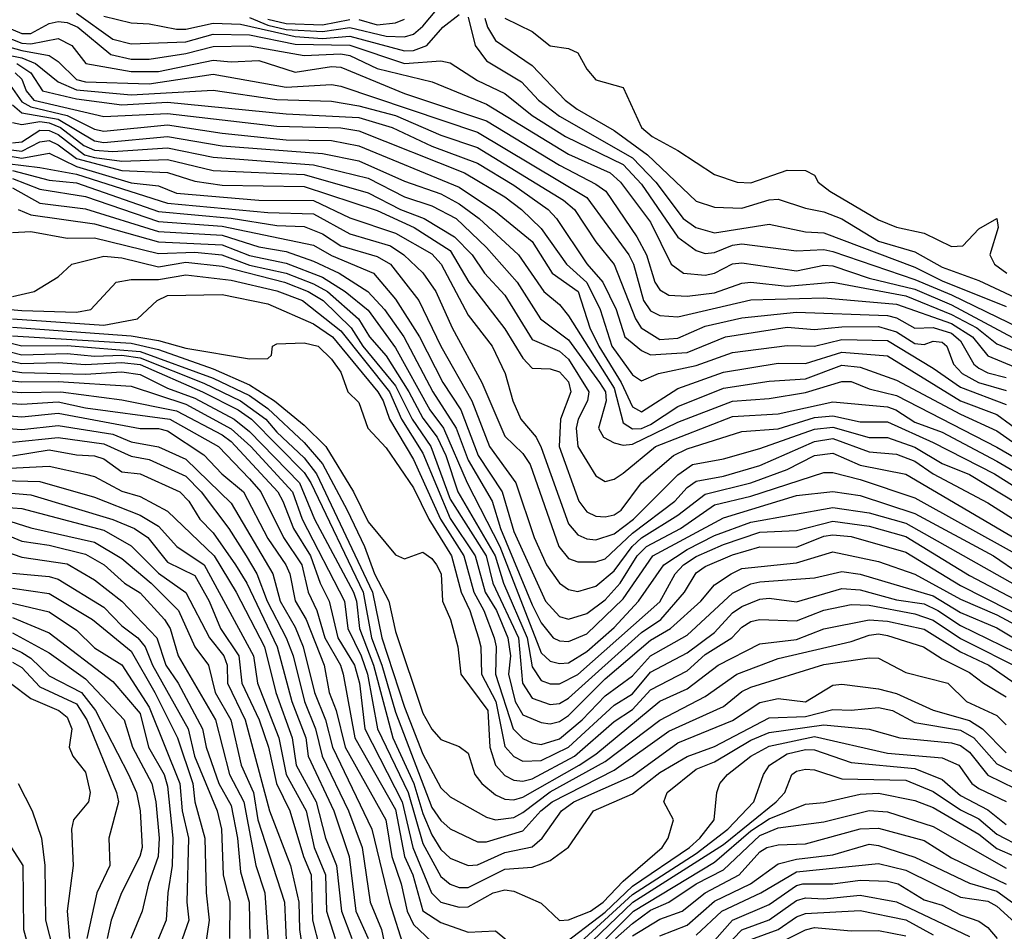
# Model space of a CAD drawing. Header units: metres. Extents: x -51132 to -49532, y -231222 to -229437.
# Tile 544 of 656: x -50274 to -50220, y -229777 to -229727. Entities that reach past the tile are written whole.
import ezdxf

# ---------------------------------------------------------------- set-up
doc = ezdxf.new("R2010")
doc.units = ezdxf.units.M
for name, color, linetype in [('CONTOUR_HALF', 8, 'Continuous'), ('CONTOUR_INDEX', 1, 'Continuous'), ('CONTOUR_INTER', 3, 'Continuous')]:
    doc.layers.add(name, color=color, linetype=linetype)

msp = doc.modelspace()

# ---------------------------------------------------------------- linework, layer by layer
at = {"layer": 'CONTOUR_HALF'}
for points, elevation in [([(-50261.58, -229726.724), (-50260.58, -229727.153), (-50259.58, -229727.391), (-50257.58, -229727.507), (-50256.08, -229727.28), (-50254.08, -229727.754), (-50253.08, -229727.782), (-50252.58, -229727.648), (-50252.08, -229727.199), (-50249.2, -229723.759)], 18.5), ([(-50271.08, -229726.486), (-50269.08, -229727.912), (-50268.08, -229728.178), (-50265.08, -229728.059), (-50263.58, -229727.65), (-50261.58, -229727.677), (-50259.08, -229728.19), (-50256.08, -229728.247), (-50253.08, -229729.259), (-50251.08, -229729.103), (-50250.58, -229729.215), (-50249.08, -229730.189), (-50247.58, -229730.905), (-50246.08, -229732.103), (-50244.242, -229733.259), (-50241.08, -229734.793), (-50240.08, -229735.872), (-50238.08, -229738.782), (-50237.08, -229739.518), (-50236.58, -229739.673), (-50236.08, -229739.629), (-50235.08, -229739.217), (-50234.58, -229739.143), (-50231.58, -229739.533), (-50230.08, -229739.463), (-50229.58, -229739.562), (-50225.08, -229741.112), (-50223.08, -229741.94), (-50215.58, -229745.579)], 19.5), ([(-50277.08, -229726.975), (-50274.08, -229728.14), (-50273.58, -229728.184), (-50272.08, -229727.888), (-50271.321, -229728.259), (-50270.556, -229729.259), (-50268.08, -229729.693), (-50266.58, -229729.688), (-50263.58, -229729.077), (-50262.58, -229729.167), (-50261.08, -229729.095), (-50259.08, -229729.722), (-50257.08, -229729.426), (-50256.58, -229729.463), (-50253.08, -229730.895), (-50248.58, -229732.398), (-50244.58, -229734.835), (-50242.58, -229735.872), (-50242.044, -229736.259), (-50240.339, -229738.759), (-50239.802, -229739.759), (-50239.346, -229741.259), (-50239.08, -229741.671), (-50238.58, -229741.958), (-50237.58, -229742.02), (-50236.08, -229741.844), (-50234.58, -229741.306), (-50234.08, -229741.256), (-50232.08, -229741.474), (-50229.58, -229741.259), (-50225.58, -229741.992), (-50223.08, -229743.017), (-50221.688, -229743.759), (-50220.58, -229744.627), (-50219.58, -229745.053)], 20.5), ([(-50248.674, -229726.759), (-50248.535, -229727.259), (-50248.08, -229727.994), (-50246.08, -229729.357), (-50244.259, -229731.259), (-50243.6, -229731.759), (-50241.58, -229732.926), (-50239.746, -229734.259), (-50237.08, -229736.802), (-50236.08, -229737.14), (-50234.58, -229737.194), (-50233.08, -229736.726), (-50232.58, -229736.691), (-50231.08, -229737.199), (-50230.08, -229737.395), (-50229.08, -229737.785), (-50227.08, -229738.999), (-50225.08, -229739.581), (-50223.58, -229740.431), (-50221.58, -229741.154), (-50217.58, -229743.023)], 18.5), ([(-50277.58, -229728.248), (-50274.08, -229728.937), (-50273.327, -229729.259), (-50272.086, -229730.259), (-50271.08, -229730.7), (-50268.08, -229730.967), (-50263.58, -229730.723), (-50260.08, -229731.234), (-50257.08, -229731.328), (-50255.58, -229731.576), (-50253.58, -229732.1), (-50251.08, -229733.185), (-50249.08, -229733.859), (-50244.35, -229736.759), (-50243.76, -229737.259), (-50242.58, -229739.036), (-50241.58, -229740.274), (-50240.399, -229743.259), (-50240.091, -229743.759), (-50239.08, -229744.391), (-50238.08, -229744.324), (-50236.58, -229743.666), (-50234.58, -229743.213), (-50231.58, -229742.902), (-50226.58, -229743.076), (-50226.08, -229743.206), (-50225.08, -229743.78), (-50224.08, -229743.731), (-50223.08, -229744.054), (-50222.58, -229744.462), (-50221.843, -229745.759), (-50221.58, -229745.973), (-50221.08, -229746.228), (-50220.08, -229746.481)], 21.5), ([(-50274.435, -229729.759), (-50274.08, -229730.116), (-50273.828, -229730.759), (-50273.412, -229731.259), (-50269.58, -229732.159), (-50266.08, -229731.993), (-50260.08, -229732.691), (-50256.58, -229732.778), (-50255.58, -229732.953), (-50249.788, -229735.259), (-50247.58, -229736.562), (-50246.667, -229737.259), (-50245.58, -229738.313), (-50244.197, -229740.259), (-50243.08, -229741.273), (-50242.351, -229742.759), (-50241.707, -229744.759), (-50240.58, -229746.334), (-50240.08, -229746.662), (-50239.151, -229746.259), (-50237.08, -229745.824), (-50235.08, -229745.111), (-50232.08, -229744.729), (-50230.58, -229744.771), (-50229.08, -229744.403), (-50226.58, -229744.459), (-50224.08, -229745.962), (-50222.58, -229747.017), (-50220.08, -229747.965)], 22.5), ([(-50274.58, -229731.52), (-50274.08, -229731.958), (-50272.08, -229732.308), (-50270.08, -229733.501), (-50269.58, -229733.585), (-50266.08, -229733.254), (-50263.08, -229733.768), (-50257.58, -229734.196), (-50255.58, -229734.589), (-50253.08, -229735.709), (-50251.08, -229736.406), (-50250.08, -229736.952), (-50248.986, -229737.759), (-50246.826, -229739.759), (-50245.437, -229741.759), (-50244.58, -229742.478), (-50244.08, -229743.098), (-50241.58, -229747.065), (-50241.08, -229748.971), (-50240.58, -229749.299), (-50240.08, -229749.275), (-50239.58, -229749.069), (-50238.08, -229748.072), (-50235.58, -229747.072), (-50233.08, -229746.682), (-50231.08, -229746.556), (-50229.08, -229745.802), (-50228.08, -229745.919), (-50226.08, -229746.62), (-50222.58, -229748.491), (-50220.58, -229749.414), (-50219.354, -229750.259)], 23.5), ([(-50274.58, -229733.606), (-50274.08, -229733.555), (-50273.08, -229732.904), (-50272.58, -229732.934), (-50272.08, -229733.158), (-50270.635, -229734.259), (-50270.08, -229734.419), (-50268.58, -229734.604), (-50266.08, -229734.528), (-50263.58, -229735.117), (-50258.58, -229735.346), (-50255.08, -229736.348), (-50253.291, -229737.259), (-50251.994, -229737.759), (-50250.33, -229738.759), (-50249.359, -229739.759), (-50248.686, -229740.759), (-50247.58, -229741.962), (-50246.08, -229744.391), (-50244.58, -229745.039), (-50244.08, -229745.482), (-50242.962, -229747.259), (-50243.034, -229747.759), (-50243.548, -229748.759), (-50243.656, -229749.259), (-50243.563, -229750.259), (-50242.58, -229751.868), (-50242.08, -229752.18), (-50241.58, -229752.051), (-50241.08, -229751.723), (-50239.314, -229750.259), (-50235.08, -229748.618), (-50232.58, -229748.477), (-50229.58, -229747.819), (-50226.58, -229748.085), (-50226.122, -229748.259), (-50225.08, -229748.932), (-50223.58, -229749.482), (-50220.58, -229751.078), (-50218.08, -229752.531)], 24.5), ([(-50276.08, -229734.109), (-50274.08, -229734.454), (-50272.58, -229734.179), (-50271.08, -229734.899), (-50268.08, -229735.795), (-50266.58, -229735.972), (-50265.58, -229736.362), (-50261.08, -229736.758), (-50258.08, -229736.777), (-50256.08, -229737.719), (-50253.58, -229738.555), (-50251.58, -229739.695), (-50251.06, -229740.259), (-50249.58, -229743.062), (-50248.274, -229744.759), (-50247.559, -229746.259), (-50247.132, -229747.759), (-50246.703, -229748.759), (-50245.854, -229749.759), (-50245.58, -229750.315), (-50244.08, -229754.514), (-50243.58, -229755.12), (-50243.08, -229755.341), (-50242.58, -229755.383), (-50241.58, -229755.061), (-50240.511, -229754.259), (-50238.08, -229751.826), (-50237.283, -229751.259), (-50235.58, -229750.94), (-50233.58, -229750.381), (-50230.58, -229749.321), (-50229.58, -229749.213), (-50227.58, -229749.775), (-50226.58, -229749.782), (-50225.08, -229750.306), (-50223.58, -229751.203), (-50222.08, -229751.801), (-50218.58, -229753.929)], 25.5), ([(-50274.58, -229735.132), (-50272.58, -229735.647), (-50271.08, -229735.796), (-50266.58, -229737.382), (-50262.58, -229737.739), (-50260.08, -229738.135), (-50258.58, -229738.197), (-50257.58, -229738.596), (-50256.58, -229739.254), (-50254.58, -229739.839), (-50253.847, -229740.259), (-50252.301, -229742.259), (-50251.087, -229744.759), (-50249.385, -229747.759), (-50248.42, -229750.259), (-50246.975, -229752.259), (-50245.968, -229755.259), (-50245.281, -229756.759), (-50244.58, -229757.765), (-50244.08, -229758.118), (-50243.58, -229758.218), (-50242.58, -229757.926), (-50241.58, -229757.085), (-50240.59, -229755.759), (-50240.08, -229755.273), (-50238.08, -229754.04), (-50236.58, -229752.888), (-50234.08, -229752.255), (-50232.08, -229751.527), (-50230.58, -229750.765), (-50229.58, -229750.631), (-50228.08, -229751.299), (-50225.58, -229751.789), (-50218.58, -229755.898)], 26.5), ([(-50274.58, -229736.084), (-50273.08, -229736.914), (-50270.58, -229737.226), (-50266.58, -229738.469), (-50263.08, -229738.669), (-50261.08, -229739.306), (-50259.58, -229739.571), (-50258.08, -229740.093), (-50256.671, -229740.759), (-50255.09, -229741.759), (-50254.171, -229742.759), (-50253.109, -229744.259), (-50251.533, -229747.259), (-50250.249, -229749.259), (-50249.58, -229751.023), (-50248.273, -229753.259), (-50247.808, -229754.759), (-50246.08, -229758.953), (-50245.58, -229759.948), (-50244.921, -229760.759), (-50244.58, -229760.935), (-50244.08, -229760.975), (-50243.08, -229760.55), (-50241.08, -229758.618), (-50239.448, -229756.259), (-50235.58, -229754.172), (-50231.58, -229752.952), (-50229.58, -229752.731), (-50228.08, -229752.953), (-50225.08, -229753.937), (-50220.762, -229756.259), (-50219.329, -229757.259)], 27.5), ([(-50274.58, -229738.53), (-50273.58, -229738.466), (-50271.58, -229738.832), (-50270.08, -229738.816), (-50266.58, -229739.674), (-50264.58, -229739.603), (-50263.094, -229739.759), (-50261.58, -229740.327), (-50259.58, -229740.765), (-50258.08, -229741.347), (-50257.296, -229741.759), (-50255.604, -229743.259), (-50254.998, -229744.259), (-50254.08, -229745.299), (-50252.836, -229747.259), (-50252.08, -229748.708), (-50251.286, -229749.759), (-50250.818, -229750.759), (-50250.147, -229752.759), (-50248.098, -229756.259), (-50247.657, -229757.759), (-50246.345, -229760.759), (-50246.08, -229762.348), (-50245.58, -229763.1), (-50245.08, -229763.293), (-50244.58, -229763.282), (-50243.58, -229762.768), (-50239.08, -229758.783), (-50238.234, -229757.259), (-50237.78, -229756.759), (-50237.08, -229756.294), (-50235.58, -229755.65), (-50233.58, -229754.963), (-50231.58, -229754.885), (-50229.58, -229754.361), (-50227.58, -229754.646), (-50225.58, -229755.206), (-50222.08, -229757.342), (-50218.58, -229759.193)], 28.5), ([(-50277.08, -229742.548), (-50274.08, -229742.811), (-50271.08, -229742.9), (-50270.281, -229742.759), (-50268.901, -229741.259), (-50268.08, -229741.107), (-50266.58, -229741.097), (-50265.08, -229740.844), (-50262.58, -229741.144), (-50260.08, -229741.723), (-50258.676, -229742.259), (-50256.58, -229743.914), (-50253.91, -229747.259), (-50253.24, -229748.759), (-50252.08, -229750.637), (-50250.58, -229754.219), (-50249.204, -229756.259), (-50248.646, -229758.259), (-50248.032, -229759.259), (-50247.409, -229760.759), (-50247.272, -229761.759), (-50247.373, -229762.759), (-50247.001, -229764.259), (-50246.58, -229764.981), (-50245.58, -229765.41), (-50245.08, -229765.486), (-50244.58, -229765.354), (-50244.08, -229765.027), (-50242.08, -229763.014), (-50239.58, -229760.885), (-50238.495, -229760.259), (-50236.821, -229758.759), (-50236.08, -229757.856), (-50235.163, -229757.259), (-50234.58, -229756.954), (-50231.58, -229756.644), (-50229.58, -229756.04), (-50227.08, -229756.579), (-50225.08, -229757.263), (-50222.58, -229758.639), (-50220.58, -229759.506), (-50218.58, -229760.589)], 29.5), ([(-50274.58, -229743.72), (-50268.08, -229744.199), (-50266.58, -229744.445), (-50265.08, -229744.871), (-50261.58, -229745.465), (-50260.58, -229745.438), (-50260.383, -229745.259), (-50260.324, -229744.759), (-50260.08, -229744.629), (-50258.58, -229744.583), (-50257.815, -229744.759), (-50257.08, -229745.482), (-50256.58, -229746.181), (-50256.193, -229747.259), (-50255.58, -229747.857), (-50255.096, -229749.259), (-50254.08, -229750.345), (-50252.58, -229752.538), (-50251.748, -229754.259), (-50250.497, -229756.259), (-50249.979, -229758.259), (-50249.497, -229759.259), (-50249.029, -229760.759), (-50248.895, -229761.259), (-50248.849, -229762.759), (-50248.065, -229764.259), (-50247.58, -229766.73), (-50247.08, -229767.268), (-50246.58, -229767.529), (-50245.58, -229767.496), (-50244.08, -229766.765), (-50241.58, -229764.453), (-50240.58, -229763.842), (-50239.58, -229762.656), (-50237.58, -229761.587), (-50236.08, -229760.464), (-50235.08, -229759.4), (-50234.58, -229759.039), (-50233.58, -229758.648), (-50233.08, -229758.593), (-50231.58, -229758.783), (-50229.08, -229758.052), (-50228.08, -229758.13), (-50226.08, -229758.678), (-50224.58, -229758.908), (-50223.829, -229759.259), (-50222.58, -229760.094), (-50219.58, -229761.56)], 30.5), ([(-50277.08, -229744.003), (-50274.08, -229744.737), (-50271.58, -229744.718), (-50267.58, -229745.055), (-50263.58, -229746.524), (-50261.58, -229747.475), (-50260.58, -229748.18), (-50258.58, -229750.042), (-50257.58, -229751.227), (-50256.233, -229753.759), (-50255.278, -229755.759), (-50254.722, -229757.259), (-50253.938, -229758.759), (-50253.58, -229760.417), (-50252.08, -229764.895), (-50251.58, -229765.781), (-50251.08, -229766.34), (-50250.08, -229766.727), (-50249.58, -229767.101), (-50249.213, -229768.259), (-50248.844, -229768.759), (-50248.08, -229769.374), (-50247.58, -229769.609), (-50247.08, -229769.65), (-50246.58, -229769.514), (-50243.505, -229767.759), (-50242.58, -229767.151), (-50239.08, -229764.244), (-50237.58, -229763.57), (-50235.866, -229762.259), (-50233.58, -229761.091), (-50231.58, -229760.851), (-50230.08, -229760.271), (-50227.58, -229759.77), (-50226.58, -229759.842), (-50224.58, -229760.286), (-50222.58, -229761.532), (-50221.024, -229762.259), (-50219.58, -229763.269)], 31.5), ([(-50277.08, -229745.079), (-50274.08, -229745.716), (-50272.08, -229745.666), (-50270.58, -229745.77), (-50268.58, -229745.661), (-50267.58, -229745.771), (-50264.163, -229747.259), (-50262.213, -229748.259), (-50261.47, -229748.759), (-50258.58, -229751.685), (-50258.224, -229752.259), (-50255.354, -229758.259), (-50254.883, -229760.759), (-50254.315, -229762.259), (-50253.58, -229764.852), (-50251.58, -229770.077), (-50251.08, -229770.795), (-50250.58, -229771.238), (-50249.08, -229771.954), (-50248.58, -229771.953), (-50246.58, -229771.349), (-50245.593, -229770.259), (-50244.97, -229769.759), (-50241.58, -229768.019), (-50238.58, -229765.878), (-50235.58, -229764.541), (-50234.58, -229763.713), (-50234.08, -229763.472), (-50230.08, -229762.229), (-50227.58, -229761.853), (-50227.08, -229761.875), (-50225.58, -229762.666), (-50223.271, -229763.259), (-50222.243, -229764.259), (-50220.58, -229765.026), (-50220.08, -229765.537)], 32.5), ([(-50277.08, -229746.419), (-50274.08, -229746.721), (-50272.08, -229746.71), (-50268.08, -229746.962), (-50265.08, -229747.945), (-50262.58, -229749.294), (-50261.516, -229750.259), (-50259.232, -229752.759), (-50258.692, -229754.259), (-50256.368, -229758.759), (-50256.184, -229760.259), (-50255.45, -229761.759), (-50255.115, -229762.759), (-50254.554, -229765.759), (-50252.888, -229769.259), (-50252.08, -229772.056), (-50251.08, -229773.865), (-50250.58, -229774.285), (-50250.08, -229774.462), (-50249.58, -229774.459), (-50247.58, -229773.451), (-50246.08, -229773.345), (-50245.08, -229772.982), (-50244.08, -229772.252), (-50242.717, -229770.259), (-50240.58, -229769.317), (-50239.08, -229768.147), (-50237.58, -229767.272), (-50236.08, -229766.723), (-50233.08, -229765.159), (-50231.08, -229765.076), (-50229.58, -229764.701), (-50228.58, -229764.738), (-50227.08, -229764.592), (-50226.31, -229764.759), (-50225.08, -229765.414), (-50222.58, -229765.835), (-50221.84, -229766.259), (-50220.58, -229767.685), (-50219.396, -229768.259)], 33.5), ([(-50277.08, -229747.736), (-50274.08, -229747.948), (-50272.08, -229747.811), (-50270.58, -229748.145), (-50265.95, -229748.759), (-50263.289, -229750.259), (-50261.58, -229752.042), (-50260.963, -229752.759), (-50259.709, -229755.259), (-50258.705, -229756.759), (-50258.366, -229758.259), (-50257.891, -229759.259), (-50257.448, -229760.759), (-50256.6, -229762.259), (-50256.439, -229762.759), (-50255.81, -229766.259), (-50253.58, -229770.187), (-50253.081, -229772.759), (-50252.632, -229773.759), (-50252.08, -229775.734), (-50251.08, -229776.383), (-50249.58, -229776.921), (-50248.08, -229776.835), (-50246.974, -229777.759)], 34.5), ([(-50276.58, -229749.144), (-50274.08, -229749.334), (-50272.08, -229749.116), (-50269.08, -229749.592), (-50268.08, -229750.013), (-50266.58, -229750.288), (-50265.08, -229750.961), (-50262.58, -229753.379), (-50260.3, -229757.259), (-50259.908, -229758.759), (-50259.08, -229760.177), (-50258.646, -229761.259), (-50258.015, -229763.759), (-50257.422, -229765.259), (-50257.039, -229766.759), (-50254.88, -229771.259), (-50253.908, -229775.259), (-50253.08, -229777.873)], 35.5), ([(-50274.58, -229750.773), (-50272.58, -229750.442), (-50271.08, -229750.725), (-50270.08, -229750.774), (-50269.58, -229750.95), (-50268.58, -229751.665), (-50267.58, -229751.765), (-50265.407, -229752.759), (-50264.906, -229753.259), (-50264.31, -229754.259), (-50263.58, -229755.003), (-50262.354, -229756.759), (-50261.733, -229757.759), (-50260.058, -229761.259), (-50259.258, -229764.259), (-50258.501, -229766.259), (-50258.373, -229767.259), (-50256.96, -229770.259), (-50256.12, -229772.759), (-50255.748, -229775.759), (-50255.073, -229777.259)], 36.5), ([(-50275.08, -229752.14), (-50273.08, -229752.194), (-50270.08, -229753.05), (-50267.58, -229754.027), (-50266.58, -229754.636), (-50265.573, -229755.759), (-50264.062, -229756.759), (-50261.373, -229761.759), (-50261.151, -229763.259), (-50259.982, -229766.259), (-50259.563, -229768.259), (-50258.471, -229770.259), (-50258.041, -229772.259), (-50257.415, -229773.759), (-50257.352, -229775.759), (-50256.877, -229777.259)], 37.5), ([(-50275.58, -229753.557), (-50274.08, -229753.675), (-50269.58, -229754.856), (-50268.08, -229755.719), (-50266.58, -229757.217), (-50265.08, -229758.276), (-50263.783, -229760.759), (-50262.994, -229761.759), (-50262.817, -229762.259), (-50262.799, -229763.259), (-50261.817, -229765.259), (-50260.49, -229770.259), (-50259.331, -229773.259), (-50258.873, -229775.259), (-50258.849, -229776.759), (-50258.69, -229777.759)], 38.5), ([(-50275.08, -229755.04), (-50274.08, -229755.459), (-50272.58, -229755.681), (-50270.58, -229756.168), (-50269.552, -229756.759), (-50268.442, -229757.759), (-50267.58, -229758.303), (-50266.25, -229759.759), (-50265.928, -229760.259), (-50265.494, -229761.759), (-50263.452, -229765.259), (-50262.681, -229768.259), (-50261.896, -229769.759), (-50261.244, -229773.259), (-50260.749, -229774.759), (-50260.497, -229778.259)], 39.5), ([(-50274.58, -229757.212), (-50272.58, -229757.398), (-50272.08, -229757.554), (-50269.58, -229759.086), (-50268.58, -229760.113), (-50267.712, -229760.759), (-50267.316, -229761.259), (-50266.904, -229762.259), (-50264.942, -229765.759), (-50264.593, -229767.259), (-50263.365, -229770.259), (-50263.112, -229771.259), (-50263.024, -229773.759), (-50262.657, -229775.259), (-50262.674, -229777.259)], 40.5), ([(-50274.58, -229758.868), (-50272.58, -229759.334), (-50271.08, -229760.346), (-50270.08, -229761.315), (-50268.58, -229762.241), (-50267.08, -229764.567), (-50265.407, -229768.759), (-50265.28, -229770.259), (-50264.931, -229771.759), (-50265.018, -229775.259), (-50264.918, -229776.259), (-50265.783, -229778.759)], 41.5), ([(-50274.58, -229760.487), (-50272.58, -229761.587), (-50270.58, -229763.013), (-50268.459, -229765.259), (-50268.008, -229766.759), (-50266.947, -229768.759), (-50266.716, -229769.759), (-50266.53, -229771.759), (-50266.593, -229772.759), (-50267.127, -229774.259), (-50267.472, -229775.759), (-50268.09, -229777.259)], 42.5), ([(-50274.58, -229762.108), (-50274.08, -229762.4), (-50273.08, -229763.445), (-50271.08, -229764.382), (-50270.5, -229765.259), (-50268.88, -229769.259), (-50268.775, -229769.759), (-50269.298, -229771.759), (-50269.247, -229773.259), (-50269.953, -229774.759), (-50270.513, -229777.259)], 43.5), ([(-50244.615, -229777.759), (-50242.08, -229775.807), (-50240.58, -229774.384), (-50237.445, -229772.259), (-50236.886, -229771.759), (-50236.096, -229770.759), (-50235.946, -229769.259), (-50235.779, -229768.759), (-50235.353, -229768.259), (-50234.086, -229767.259), (-50233.08, -229766.7), (-50230.58, -229766.181), (-50226.58, -229767.093), (-50223.58, -229767.354), (-50222.666, -229767.759), (-50221.962, -229768.759), (-50221.58, -229769.027), (-50220.08, -229769.743)], 34.5), ([(-50244.08, -229778.642), (-50240.547, -229775.259), (-50235.58, -229772.099), (-50232.693, -229769.759), (-50232.224, -229769.259), (-50231.825, -229768.259), (-50231.58, -229768.074), (-50231.08, -229767.962), (-50230.58, -229768.014), (-50229.08, -229768.493), (-50225.58, -229768.572), (-50224.08, -229769.204), (-50222.58, -229770.208), (-50221.58, -229770.702), (-50220.58, -229771.544), (-50219.178, -229772.259)], 35.5), ([(-50274.272, -229768.759), (-50273.507, -229770.259), (-50272.998, -229771.759), (-50272.813, -229773.259), (-50272.774, -229776.259), (-50272.133, -229778.759)], 44.5), ([(-50241.503, -229777.259), (-50240.58, -229776.443), (-50239.58, -229775.712), (-50238.574, -229775.259), (-50237.08, -229774.265), (-50235.58, -229773.502), (-50233.58, -229771.618), (-50232.58, -229771.191), (-50230.08, -229770.851), (-50227.58, -229770.235), (-50226.58, -229770.317), (-50224.08, -229771.125), (-50220.08, -229773.393)], 36.5), ([(-50239.08, -229777.11), (-50237.58, -229776.538), (-50236.08, -229775.218), (-50234.095, -229774.259), (-50232.58, -229773.167), (-50231.58, -229772.915), (-50229.58, -229772.67), (-50227.58, -229772.08), (-50227.08, -229772.153), (-50225.08, -229772.805), (-50222.08, -229774.228), (-50220.58, -229774.67), (-50218.393, -229776.259)], 37.5), ([(-50236.08, -229777.373), (-50235.079, -229776.259), (-50233.08, -229775.402), (-50231.58, -229774.354), (-50231.231, -229774.259), (-50229.58, -229774.255), (-50228.08, -229774.057), (-50226.58, -229774.122), (-50225.999, -229774.259), (-50224.58, -229775.131), (-50223.58, -229775.429), (-50222.58, -229775.968), (-50221.58, -229776.304), (-50221.08, -229776.658), (-50220.558, -229777.259)], 38.5), ([(-50234.08, -229777.321), (-50232.58, -229776.758), (-50231.58, -229776.077), (-50231.08, -229775.894), (-50228.08, -229775.717), (-50225.58, -229776.242), (-50224.08, -229777.067)], 39.5)]:
    msp.add_lwpolyline(points, dxfattribs=dict(at, elevation=elevation))
at = {"layer": 'CONTOUR_INDEX'}
for points, elevation in [([(-50277.08, -229726.338), (-50274.08, -229727.613), (-50273.58, -229727.612), (-50272.58, -229727.054), (-50272.08, -229726.941), (-50271.58, -229726.997), (-50271.004, -229727.259), (-50269.198, -229728.759), (-50268.08, -229729.022), (-50267.08, -229729.009), (-50265.08, -229728.712), (-50263.58, -229728.326), (-50261.58, -229728.285), (-50258.58, -229728.82), (-50256.58, -229728.72), (-50256.08, -229728.815), (-50254.58, -229729.526), (-50251.569, -229730.259), (-50248.58, -229731.489), (-50244.08, -229734.232), (-50241.79, -229735.259), (-50241.234, -229735.759), (-50239.58, -229737.965), (-50238.446, -229740.259), (-50237.77, -229740.759), (-50236.58, -229740.873), (-50236.08, -229740.765), (-50235.08, -229740.243), (-50234.58, -229740.188), (-50231.58, -229740.626), (-50230.08, -229740.327), (-50229.58, -229740.35), (-50227.58, -229741.034), (-50225.08, -229741.64), (-50223.08, -229742.487), (-50217.922, -229745.259)], 20), ([(-50275.08, -229733.938), (-50274.08, -229734.059), (-50273.08, -229733.546), (-50272.58, -229733.48), (-50272.08, -229733.71), (-50271.08, -229734.466), (-50268.58, -229735.132), (-50266.08, -229735.228), (-50264.58, -229735.712), (-50263.08, -229735.923), (-50258.58, -229736.006), (-50254.58, -229737.325), (-50252.556, -229738.259), (-50250.58, -229739.507), (-50249.544, -229741.259), (-50247.58, -229743.811), (-50246.58, -229745.414), (-50246.08, -229745.967), (-50245.08, -229746.011), (-50244.58, -229746.171), (-50244.08, -229746.723), (-50243.951, -229747.259), (-50244.513, -229748.759), (-50244.589, -229750.259), (-50243.518, -229753.259), (-50243.08, -229753.86), (-50242.58, -229754.094), (-50242.08, -229754.132), (-50241.58, -229754.012), (-50241.185, -229753.759), (-50240.086, -229752.259), (-50238.321, -229750.759), (-50237.58, -229750.39), (-50234.58, -229749.445), (-50232.58, -229749.303), (-50230.58, -229748.678), (-50229.58, -229748.593), (-50228.08, -229748.911), (-50226.58, -229748.916), (-50224.08, -229750.039), (-50220.705, -229751.759), (-50217.551, -229753.759)], 25), ([(-50274.58, -229743.257), (-50269.58, -229743.608), (-50267.728, -229743.259), (-50266.647, -229742.259), (-50266.08, -229741.99), (-50263.08, -229741.936), (-50260.58, -229742.444), (-50258.08, -229743.541), (-50257.025, -229744.259), (-50254.535, -229747.259), (-50254.243, -229747.759), (-50253.895, -229748.759), (-50252.58, -229750.988), (-50251.103, -229754.259), (-50249.828, -229756.259), (-50249.282, -229758.259), (-50248.723, -229759.259), (-50248.16, -229760.759), (-50248.045, -229761.259), (-50248.087, -229762.759), (-50247.12, -229765.759), (-50246.58, -229766.287), (-50246.08, -229766.521), (-50245.58, -229766.61), (-50244.58, -229766.301), (-50243.336, -229765.259), (-50242.08, -229763.944), (-50240.58, -229762.846), (-50239.58, -229761.754), (-50237.58, -229760.622), (-50235.08, -229758.311), (-50234.08, -229757.794), (-50233.58, -229757.687), (-50230.58, -229757.482), (-50229.08, -229757.125), (-50228.08, -229757.266), (-50224.08, -229758.455), (-50222.58, -229759.369), (-50220.58, -229760.218), (-50219.58, -229760.819)], 30), ([(-50276.58, -229748.441), (-50274.08, -229748.634), (-50272.08, -229748.436), (-50267.58, -229749.274), (-50266.58, -229749.278), (-50266.08, -229749.411), (-50264.08, -229750.717), (-50263.095, -229751.759), (-50261.92, -229752.759), (-50260.58, -229755.317), (-50259.584, -229756.759), (-50259.368, -229757.259), (-50259.08, -229758.74), (-50258.477, -229759.759), (-50257.484, -229762.259), (-50257.216, -229763.759), (-50256.827, -229764.759), (-50256.331, -229766.759), (-50254.112, -229770.759), (-50253.773, -229772.759), (-50253.263, -229774.259), (-50252.934, -229775.759), (-50252.58, -229776.5), (-50251.255, -229777.759)], 35), ([(-50275.58, -229755.822), (-50274.08, -229756.343), (-50271.58, -229756.697), (-50270.08, -229757.58), (-50268.592, -229758.759), (-50266.674, -229760.759), (-50266.172, -229762.259), (-50265.504, -229763.259), (-50264.162, -229765.759), (-50263.954, -229766.759), (-50263.258, -229768.759), (-50262.58, -229769.958), (-50262.234, -229771.759), (-50262.08, -229773.594), (-50261.594, -229775.259), (-50261.565, -229777.259)], 40), ([(-50244.08, -229778.073), (-50240.58, -229774.846), (-50237.08, -229772.594), (-50235.334, -229771.259), (-50233.92, -229769.759), (-50233.389, -229768.259), (-50233.056, -229767.759), (-50232.08, -229767.133), (-50231.08, -229766.897), (-50230.58, -229766.914), (-50228.58, -229767.597), (-50225.08, -229767.934), (-50223.58, -229768.532), (-50222.58, -229769.416), (-50221.08, -229770.197), (-50220.08, -229771.01)], 35), ([(-50275.318, -229771.259), (-50274.013, -229773.259), (-50273.988, -229776.759), (-50273.027, -229780.259)], 45), ([(-50233.58, -229778.038), (-50231.08, -229776.786), (-50230.58, -229776.658), (-50228.58, -229776.849), (-50227.08, -229776.829), (-50225.58, -229777.109)], 40)]:
    msp.add_lwpolyline(points, dxfattribs=dict(at, elevation=elevation))
at = {"layer": 'CONTOUR_INTER'}
for points, elevation in [([(-50269.58, -229726.652), (-50268.08, -229727.03), (-50267.08, -229727.069), (-50265.58, -229727.374), (-50265.08, -229727.376), (-50263.58, -229727.043), (-50262.08, -229727.101), (-50259.08, -229727.775), (-50257.58, -229727.885), (-50256.08, -229727.752), (-50253.08, -229728.553), (-50252.58, -229728.536), (-50251.863, -229728.259), (-50250.977, -229727.259), (-50250.08, -229726.569)], 19), ([(-50260.58, -229726.827), (-50259.58, -229727.067), (-50257.58, -229727.124), (-50256.08, -229726.835)], 18), ([(-50255.58, -229726.834), (-50254.58, -229727.141), (-50253.58, -229727.023), (-50253.08, -229726.814)], 18), ([(-50249.58, -229726.718), (-50249.211, -229728.259), (-50248.58, -229729.109), (-50246.666, -229730.259), (-50245.726, -229731.259), (-50244.58, -229732.147), (-50240.58, -229734.427), (-50239.301, -229735.759), (-50237.791, -229737.759), (-50237.097, -229738.259), (-50236.08, -229738.547), (-50233.08, -229738.07), (-50231.08, -229738.489), (-50230.08, -229738.547), (-50225.08, -229740.427), (-50223.58, -229741.171), (-50220.08, -229742.591)], 19), ([(-50247.58, -229726.774), (-50246.08, -229727.5), (-50245.08, -229728.281), (-50244.08, -229728.427), (-50243.58, -229728.677), (-50243.08, -229729.567), (-50242.58, -229730.146), (-50241.08, -229730.567), (-50240.073, -229732.759), (-50239.494, -229733.259), (-50238.08, -229734.019), (-50236.08, -229735.346), (-50234.824, -229735.759), (-50234.08, -229735.799), (-50232.08, -229735.104), (-50231.08, -229735.129), (-50230.58, -229735.384), (-50230.39, -229735.759), (-50229.738, -229736.259), (-50227.08, -229737.83), (-50226.08, -229738.228), (-50224.58, -229738.569), (-50223.08, -229739.297), (-50222.45, -229739.259), (-50221.58, -229738.321), (-50220.58, -229737.754), (-50220.513, -229738.259), (-50220.973, -229739.759), (-50220.719, -229740.259), (-50220.037, -229740.759)], 18), ([(-50277.58, -229727.578), (-50274.08, -229728.544), (-50272.58, -229728.822), (-50272.08, -229729.14), (-50271.08, -229730.127), (-50270.58, -229730.263), (-50267.08, -229730.364), (-50263.58, -229729.84), (-50259.58, -229730.545), (-50257.08, -229730.402), (-50256.58, -229730.499), (-50249.08, -229733.024), (-50243.08, -229736.6), (-50240.77, -229739.759), (-50240.518, -229740.259), (-50239.96, -229742.259), (-50239.58, -229742.819), (-50239.08, -229743.079), (-50238.08, -229743.156), (-50234.08, -229742.22), (-50230.08, -229742.104), (-50226.08, -229742.464), (-50223.08, -229743.521), (-50221.914, -229744.259), (-50221.08, -229745.286), (-50219.58, -229745.911)], 21), ([(-50274.341, -229729.259), (-50273.582, -229729.759), (-50272.943, -229730.759), (-50271.08, -229731.198), (-50268.58, -229731.523), (-50266.08, -229731.381), (-50259.58, -229732.015), (-50255.58, -229732.218), (-50253.757, -229732.759), (-50251.58, -229733.782), (-50249.08, -229734.715), (-50247.08, -229735.929), (-50245.202, -229737.259), (-50244.737, -229737.759), (-50243.08, -229740.239), (-50242.202, -229741.259), (-50241.461, -229742.759), (-50240.999, -229744.259), (-50240.08, -229744.995), (-50239.58, -229745.236), (-50237.58, -229745.108), (-50235.471, -229744.259), (-50232.08, -229743.727), (-50230.58, -229743.839), (-50229.08, -229743.693), (-50227.08, -229743.691), (-50226.08, -229743.97), (-50225.08, -229744.618), (-50224.58, -229744.662), (-50224.08, -229744.492), (-50223.58, -229744.55), (-50223.328, -229744.759), (-50222.964, -229745.759), (-50222.48, -229746.259), (-50221.599, -229746.759), (-50220.08, -229747.2)], 22), ([(-50274.847, -229730.259), (-50274.08, -229731.363), (-50273.58, -229731.635), (-50271.58, -229732.098), (-50270.08, -229732.858), (-50269.58, -229732.973), (-50266.08, -229732.622), (-50263.08, -229733.073), (-50259.58, -229733.433), (-50257.08, -229733.485), (-50255.58, -229733.769), (-50250.08, -229736.035), (-50248.08, -229737.372), (-50246.08, -229739.015), (-50244.98, -229740.759), (-50243.546, -229741.759), (-50242.904, -229743.759), (-50242.415, -229744.759), (-50241.19, -229746.759), (-50240.58, -229748.083), (-50240.08, -229748.366), (-50238.08, -229747.082), (-50235.58, -229746.196), (-50232.58, -229745.694), (-50231.08, -229745.72), (-50229.08, -229745.093), (-50226.58, -229745.289), (-50222.58, -229747.759), (-50220.58, -229748.507), (-50219.08, -229749.611)], 23), ([(-50274.58, -229732.484), (-50274.08, -229732.594), (-50273.08, -229732.438), (-50272.58, -229732.512), (-50271.956, -229732.759), (-50270.666, -229733.759), (-50270.08, -229734.006), (-50269.08, -229734.078), (-50266.08, -229733.886), (-50263.58, -229734.395), (-50258.08, -229734.819), (-50255.08, -229735.554), (-50253.08, -229736.572), (-50251.58, -229737.072), (-50250.241, -229737.759), (-50248.58, -229739.354), (-50246.894, -229741.259), (-50245.626, -229743.259), (-50244.08, -229744.417), (-50242.377, -229746.759), (-50242.061, -229747.259), (-50242.014, -229747.759), (-50242.439, -229749.259), (-50242.159, -229749.759), (-50241.58, -229750.07), (-50241.08, -229750.188), (-50240.58, -229750.133), (-50238.08, -229748.935), (-50235.08, -229747.771), (-50233.08, -229747.638), (-50231.08, -229747.309), (-50229.08, -229746.708), (-50228.58, -229746.708), (-50227.58, -229747.106), (-50226.08, -229747.461), (-50220.58, -229750.305), (-50217.58, -229752.038)], 24), ([(-50277.58, -229734.416), (-50273.08, -229734.953), (-50271.08, -229735.319), (-50266.08, -229736.918), (-50260.58, -229737.437), (-50258.08, -229737.502), (-50256.08, -229738.603), (-50253.845, -229739.259), (-50253.114, -229739.759), (-50252.08, -229740.737), (-50251.361, -229741.759), (-50250.466, -229743.759), (-50248.846, -229746.759), (-50247.58, -229749.702), (-50246.58, -229750.658), (-50246.185, -229751.259), (-50244.606, -229755.759), (-50244.08, -229756.404), (-50243.58, -229756.594), (-50242.58, -229756.587), (-50242.08, -229756.429), (-50240.58, -229755.019), (-50238.254, -229753.259), (-50237.58, -229752.512), (-50237.08, -229752.167), (-50235.58, -229751.886), (-50233.58, -229751.301), (-50230.58, -229749.995), (-50229.58, -229749.829), (-50227.58, -229750.555), (-50226.08, -229750.696), (-50225.08, -229751.064), (-50224.08, -229751.773), (-50221.08, -229753.359), (-50218.58, -229754.954)], 26), ([(-50274.58, -229735.558), (-50273.08, -229736.141), (-50270.58, -229736.548), (-50266.58, -229737.924), (-50263.08, -229738.177), (-50258.08, -229739.226), (-50257.08, -229739.793), (-50254.779, -229740.759), (-50253.58, -229742.181), (-50252.258, -229744.259), (-50250.968, -229746.759), (-50249.992, -229748.259), (-50249.045, -229750.759), (-50247.713, -229752.759), (-50247.08, -229754.926), (-50245.352, -229758.759), (-50244.58, -229759.598), (-50244.08, -229759.734), (-50243.08, -229759.43), (-50242.08, -229758.686), (-50241.251, -229757.759), (-50240.308, -229756.259), (-50239.811, -229755.759), (-50237.931, -229754.759), (-50236.08, -229753.469), (-50234.08, -229752.998), (-50230.08, -229751.696), (-50229.58, -229751.699), (-50228.08, -229752.086), (-50225.08, -229753.079), (-50219.58, -229756.136)], 27), ([(-50274.27, -229737.259), (-50273.58, -229737.552), (-50270.08, -229738.048), (-50266.58, -229739.037), (-50263.08, -229739.195), (-50261.58, -229739.788), (-50259.58, -229740.212), (-50257.58, -229740.98), (-50256.34, -229741.759), (-50255.08, -229742.788), (-50253.58, -229744.851), (-50251.694, -229748.259), (-50250.932, -229749.259), (-50249.638, -229752.259), (-50247.853, -229755.759), (-50245.58, -229761.593), (-50245.08, -229762.048), (-50244.58, -229762.18), (-50244.08, -229762.141), (-50243.08, -229761.518), (-50241.58, -229760.197), (-50240.245, -229758.759), (-50238.862, -229756.759), (-50237.58, -229755.91), (-50236.08, -229755.146), (-50234.08, -229754.418), (-50229.58, -229753.612), (-50227.58, -229753.915), (-50225.58, -229754.468), (-50214.58, -229760.681)], 28), ([(-50274.58, -229742.037), (-50273.398, -229741.759), (-50272.08, -229740.957), (-50271.331, -229740.259), (-50269.58, -229739.818), (-50268.58, -229739.908), (-50266.58, -229740.408), (-50265.08, -229740.161), (-50263.08, -229740.379), (-50259.667, -229741.259), (-50258.365, -229741.759), (-50257.54, -229742.259), (-50256.013, -229743.759), (-50255.366, -229744.759), (-50253.58, -229746.937), (-50252.654, -229748.759), (-50251.641, -229750.259), (-50250.58, -229753.151), (-50248.601, -229756.259), (-50248.234, -229757.759), (-50246.829, -229760.759), (-50246.615, -229763.259), (-50246.08, -229764.083), (-50245.08, -229764.427), (-50244.58, -229764.36), (-50244.08, -229764.079), (-50240.08, -229760.47), (-50239.018, -229759.759), (-50237.713, -229758.259), (-50237.08, -229757.207), (-50236.58, -229756.858), (-50235.08, -229756.22), (-50233.58, -229755.77), (-50231.58, -229755.796), (-50230.08, -229755.193), (-50229.58, -229755.111), (-50228.58, -229755.199), (-50225.58, -229756.063), (-50222.58, -229757.898), (-50218.58, -229759.915)], 29), ([(-50277.08, -229744.471), (-50274.08, -229745.237), (-50271.58, -229745.173), (-50270.08, -229745.304), (-50268.58, -229745.252), (-50267.58, -229745.401), (-50264.08, -229746.784), (-50262.069, -229747.759), (-50260.69, -229748.759), (-50260.08, -229749.487), (-50258.58, -229750.882), (-50257.904, -229751.759), (-50254.832, -229758.259), (-50254.328, -229760.759), (-50253.08, -229764.572), (-50252.08, -229767.153), (-50251.08, -229768.997), (-50250.58, -229769.48), (-50248.58, -229770.608), (-50248.08, -229770.749), (-50247.08, -229770.616), (-50246.58, -229770.341), (-50245.08, -229769.219), (-50242.08, -229767.554), (-50239.08, -229765.274), (-50236.58, -229763.991), (-50234.842, -229762.759), (-50232.58, -229761.89), (-50228.58, -229760.97), (-50227.58, -229760.611), (-50227.08, -229760.542), (-50226.58, -229760.633), (-50224.608, -229761.259), (-50223.58, -229761.921), (-50222.08, -229762.658), (-50221.325, -229763.259), (-50220.08, -229763.995)], 32), ([(-50274.58, -229744.187), (-50268.08, -229744.602), (-50266.58, -229744.952), (-50263.58, -229746.005), (-50261.58, -229746.877), (-50260.217, -229747.759), (-50258.58, -229749.088), (-50257.392, -229750.259), (-50255.875, -229752.759), (-50255.08, -229754.4), (-50253.58, -229756.217), (-50253.08, -229756.429), (-50252.08, -229756.064), (-50251.58, -229756.408), (-50251.329, -229756.759), (-50251.076, -229757.259), (-50250.991, -229758.759), (-50250.557, -229759.759), (-50250.159, -229761.259), (-50249.993, -229762.759), (-50248.51, -229764.759), (-50248.4, -229766.759), (-50248.089, -229767.759), (-50247.58, -229768.315), (-50247.08, -229768.576), (-50246.58, -229768.634), (-50246.08, -229768.501), (-50243.753, -229767.259), (-50241.58, -229765.358), (-50240.58, -229764.691), (-50239.58, -229763.612), (-50237.58, -229762.577), (-50236.58, -229761.682), (-50235.129, -229760.759), (-50234.58, -229760.171), (-50234.08, -229759.862), (-50233.604, -229759.759), (-50231.58, -229759.84), (-50230.08, -229759.239), (-50228.58, -229758.941), (-50227.58, -229758.976), (-50225.08, -229759.447), (-50224.08, -229759.799), (-50222.58, -229760.798), (-50219.08, -229762.566)], 31), ([(-50277.08, -229745.75), (-50274.08, -229746.202), (-50270.58, -229746.299), (-50268.58, -229746.175), (-50267.58, -229746.308), (-50266.08, -229747.069), (-50264.58, -229747.622), (-50262.433, -229748.759), (-50261.58, -229749.446), (-50258.842, -229752.259), (-50258.009, -229754.259), (-50255.882, -229758.259), (-50255.715, -229758.759), (-50255.542, -229760.259), (-50254.779, -229762.259), (-50253.728, -229766.259), (-50252.56, -229768.759), (-50252.08, -229770.407), (-50251.58, -229771.578), (-50251.08, -229772.377), (-50250.58, -229772.861), (-50249.58, -229773.259), (-50249.08, -229773.222), (-50247.58, -229772.543), (-50246.08, -229772.229), (-50245.531, -229771.759), (-50244.467, -229770.259), (-50243.787, -229769.759), (-50240.58, -229768.333), (-50238.08, -229766.519), (-50235.08, -229765.307), (-50233.58, -229764.313), (-50232.58, -229764.093), (-50231.08, -229764.279), (-50229.58, -229763.359), (-50229.08, -229763.315), (-50227.08, -229763.565), (-50226.08, -229763.813), (-50224.08, -229764.73), (-50222.08, -229765.303), (-50221.372, -229765.759), (-50220.08, -229767.074)], 33), ([(-50277.08, -229747.082), (-50274.08, -229747.303), (-50271.942, -229747.259), (-50268.58, -229747.707), (-50265.58, -229748.304), (-50263.08, -229749.623), (-50262.58, -229750), (-50260.034, -229752.759), (-50259.746, -229753.259), (-50259.166, -229754.759), (-50258.231, -229756.259), (-50257.714, -229757.759), (-50257.216, -229758.759), (-50256.741, -229760.759), (-50255.829, -229762.259), (-50255.548, -229763.259), (-50255.252, -229765.759), (-50253.202, -229769.759), (-50252.619, -229772.259), (-50251.602, -229774.759), (-50251.08, -229775.273), (-50250.08, -229775.546), (-50249.58, -229775.528), (-50248.224, -229774.759), (-50247.58, -229774.585), (-50247.08, -229774.669), (-50245.58, -229775.324), (-50244.58, -229776.27), (-50244.08, -229776.241), (-50242.872, -229775.759), (-50242.184, -229775.259), (-50241.08, -229774.11), (-50238.937, -229772.259), (-50238.62, -229771.759), (-50238.33, -229770.759), (-50238.849, -229769.759), (-50238.668, -229769.259), (-50237.08, -229767.963), (-50236.08, -229767.569), (-50234.08, -229766.383), (-50233.08, -229765.963), (-50230.08, -229765.53), (-50227.58, -229765.784), (-50225.908, -229766.259), (-50223.08, -229766.52), (-50222.58, -229766.668), (-50222.08, -229767.034), (-50221.08, -229768.306), (-50219.58, -229769.036)], 34), ([(-50274.58, -229750.03), (-50272.08, -229749.777), (-50269.58, -229750.113), (-50268.08, -229750.804), (-50267.08, -229750.98), (-50265.08, -229751.895), (-50264.234, -229752.759), (-50262.726, -229754.759), (-50261.766, -229756.259), (-50261.174, -229757.259), (-50260.621, -229758.759), (-50259.576, -229760.759), (-50259.193, -229761.759), (-50258.558, -229764.259), (-50257.956, -229765.759), (-50257.595, -229767.259), (-50256.145, -229770.259), (-50255.408, -229772.259), (-50254.955, -229775.259), (-50254.334, -229776.759), (-50253.927, -229778.759)], 36), ([(-50275.08, -229751.48), (-50272.58, -229751.347), (-50270.58, -229751.779), (-50270.08, -229751.919), (-50268.58, -229752.711), (-50267.58, -229753.007), (-50266.08, -229753.815), (-50263.529, -229756.259), (-50262.318, -229758.259), (-50260.763, -229761.259), (-50260.134, -229763.759), (-50259.25, -229766.259), (-50259.016, -229767.759), (-50257.917, -229769.759), (-50257.405, -229771.759), (-50256.812, -229773.259), (-50256.53, -229775.759), (-50255.977, -229777.259)], 37), ([(-50276.58, -229752.655), (-50273.58, -229752.925), (-50269.08, -229754.269), (-50267.897, -229754.759), (-50267.155, -229755.259), (-50266.08, -229756.607), (-50264.58, -229757.342), (-50263.805, -229758.759), (-50263.177, -229760.259), (-50262.175, -229761.759), (-50261.997, -229763.259), (-50261.045, -229765.259), (-50260.539, -229766.759), (-50260.097, -229768.759), (-50259.371, -229770.259), (-50258.624, -229772.759), (-50258.204, -229773.759), (-50258.119, -229776.259), (-50257.74, -229777.759)], 38), ([(-50275.08, -229754.26), (-50273.58, -229754.725), (-50270.08, -229755.525), (-50268.58, -229756.404), (-50266.97, -229757.759), (-50265.482, -229759.259), (-50264.575, -229761.259), (-50263.827, -229762.259), (-50263.47, -229763.759), (-50262.609, -229765.259), (-50262.032, -229767.759), (-50261.36, -229769.259), (-50261.126, -229770.759), (-50259.666, -229775.259), (-50259.547, -229777.759)], 39), ([(-50274.58, -229758.047), (-50272.58, -229758.33), (-50270.2, -229759.759), (-50268.08, -229761.493), (-50266.77, -229763.759), (-50265.527, -229766.259), (-50264.694, -229768.759), (-50264.578, -229769.759), (-50264.025, -229771.759), (-50263.96, -229774.759), (-50263.792, -229776.259), (-50264.018, -229777.759)], 41), ([(-50274.58, -229759.655), (-50272.58, -229760.484), (-50269.08, -229763.153), (-50267.58, -229764.909), (-50267.124, -229766.759), (-50266.27, -229768.259), (-50266.08, -229768.908), (-50265.792, -229771.759), (-50265.828, -229773.259), (-50266.072, -229774.759), (-50266.155, -229776.259), (-50266.997, -229778.259)], 42), ([(-50275.08, -229761.097), (-50274.08, -229761.576), (-50273.58, -229761.887), (-50272.58, -229762.853), (-50270.805, -229763.759), (-50270.023, -229764.759), (-50268.22, -229768.259), (-50267.789, -229769.259), (-50267.579, -229770.259), (-50267.466, -229772.259), (-50267.602, -229772.759), (-50268.614, -229774.759), (-50269.174, -229776.259), (-50269.384, -229777.259)], 43), ([(-50274.693, -229763.259), (-50273.58, -229764.092), (-50272.047, -229764.759), (-50271.58, -229765.124), (-50271.323, -229765.759), (-50271.484, -229766.759), (-50271.28, -229767.259), (-50270.58, -229768.136), (-50270.318, -229769.259), (-50270.415, -229769.759), (-50271.236, -229770.759), (-50271.344, -229771.259), (-50271.256, -229773.259), (-50271.579, -229775.759), (-50271.467, -229777.259)], 44), ([(-50243.58, -229778.828), (-50240.517, -229775.759), (-50236.08, -229773.081), (-50234.08, -229771.361), (-50233.08, -229770.689), (-50231.08, -229769.885), (-50230.08, -229769.791), (-50228.08, -229769.341), (-50227.08, -229769.289), (-50225.08, -229769.681), (-50224.08, -229770.072), (-50221.58, -229771.545), (-50220.58, -229772.331), (-50219.58, -229772.767)], 36), ([(-50240.58, -229777.122), (-50239.08, -229776.201), (-50237.846, -229775.759), (-50236.591, -229774.759), (-50234.719, -229773.759), (-50233.58, -229772.498), (-50233.196, -229772.259), (-50232.58, -229772.116), (-50231.08, -229772.074), (-50228.08, -229771.24), (-50227.08, -229771.201), (-50224.58, -229771.88), (-50223.08, -229772.844), (-50220.08, -229774.275)], 37), ([(-50237.08, -229777.079), (-50235.666, -229775.759), (-50233.524, -229774.759), (-50231.58, -229773.603), (-50227.08, -229773.137), (-50225.58, -229773.516), (-50222.58, -229774.985), (-50221.08, -229775.206), (-50220.58, -229775.493), (-50216.58, -229779.135)], 38), ([(-50236.006, -229778.259), (-50234.58, -229776.79), (-50233.08, -229776.239), (-50231.58, -229775.169), (-50231.08, -229775.034), (-50230.08, -229775.085), (-50228.08, -229774.881), (-50226.08, -229775.242), (-50222.08, -229777.148)], 39)]:
    msp.add_lwpolyline(points, dxfattribs=dict(at, elevation=elevation))

doc.saveas('drawing.dxf')
